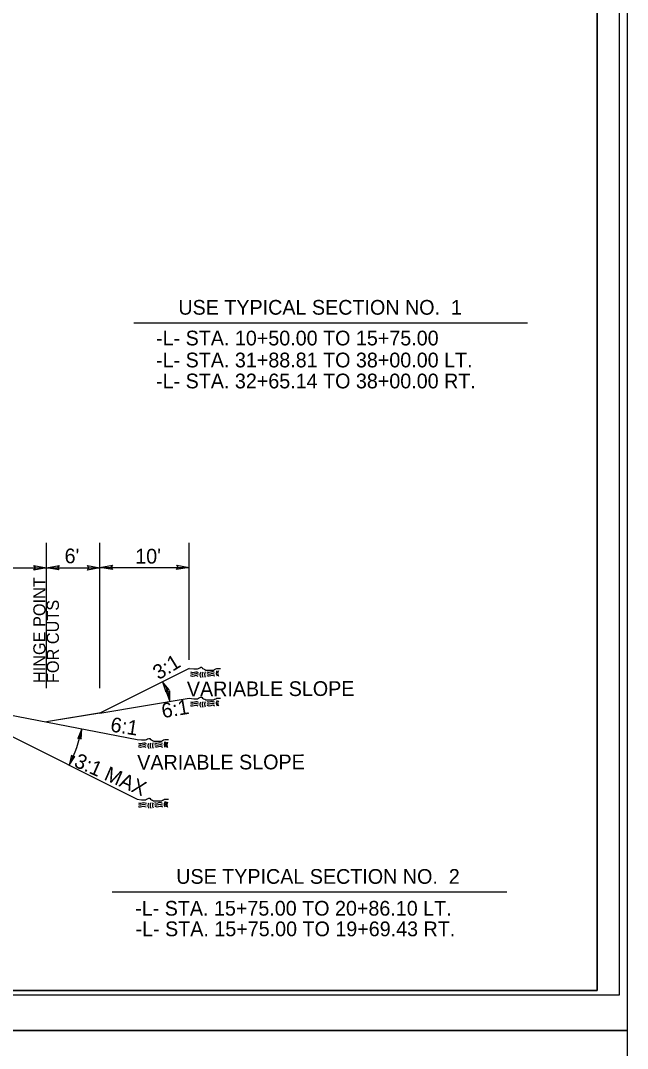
# Model space of a CAD drawing. Extents: x 2241081 to 2251104, y 658534 to 663427.
# Drawn here: x 2248979 to 2249319, y 661809 to 662385 of the extents above; entities that cross this region are included whole.
import ezdxf

# ---------------------------------------------------------------- set-up
doc = ezdxf.new("R2010")
doc.units = 0
for name, color, linetype in [('Old_Level_1', 7, 'Continuous'), ('Old_Level_2', 7, 'Continuous'), ('Prop Dimension', 7, 'Continuous'), ('Prop Dimension Text', 7, 'Continuous'), ('Prop PHM Text', 7, 'Continuous'), ('Sheet Cutting Line CELL', 7, 'Continuous'), ('Sheet Plan CELL', 7, 'Continuous'), ('Sheet Plot Border Inside CELL', 7, 'Continuous'), ('Sheet Plot Border Outside CELL', 7, 'Continuous'), ('Typical Hinge Slope Interstate CELL', 7, 'Continuous'), ('Typical Terminator CELL', 7, 'Continuous'), ('Typical Text Label CELL', 7, 'Continuous')]:
    doc.layers.add(name, color=color, linetype=linetype)

msp = doc.modelspace()

# ---------------------------------------------------------------- linework, layer by layer
at = {"layer": 'Old_Level_1'}
for p, q in [((2249073.62, 662022.03), (2249023.62, 661997.03)), ((2248935.61, 662003.19), (2249044.44, 661982.24)), ((2249023.62, 661997.03), (2249073.62, 662005.36)), ((2249023.62, 661997.03), (2249001.62, 661993.36))]:
    msp.add_line(p, q, dxfattribs=at)
for points in [[(2249073.62, 662022.03), (2249076.09, 662021.72), (2249076.7, 662021.72), (2249077.63, 662021.72), (2249078.24, 662021.72), (2249078.86, 662022.03), (2249079.48, 662022.34), (2249080.09, 662022.65), (2249080.71, 662022.64), (2249081.02, 662022.03), (2249081.63, 662021.72), (2249082.25, 662021.41), (2249082.86, 662021.1), (2249083.48, 662021.1), (2249084.1, 662021.1), (2249084.71, 662021.1), (2249085.33, 662021.1), (2249085.95, 662021.1), (2249086.56, 662021.1), (2249087.18, 662021.1), (2249087.79, 662021.41), (2249088.41, 662021.72), (2249089.03, 662022.03), (2249089.95, 662022.03), (2249090.57, 662022.03), (2249091.18, 662022.03)], [(2249073.62, 662005.36), (2249076.09, 662005.05), (2249076.7, 662005.06), (2249077.63, 662005.05), (2249078.24, 662005.05), (2249078.86, 662005.36), (2249079.48, 662005.67), (2249080.09, 662005.98), (2249080.71, 662005.98), (2249081.02, 662005.36), (2249081.63, 662005.05), (2249082.25, 662004.75), (2249082.86, 662004.44), (2249083.48, 662004.44), (2249084.1, 662004.44), (2249084.71, 662004.44), (2249085.33, 662004.44), (2249085.95, 662004.44), (2249086.56, 662004.44), (2249087.18, 662004.44), (2249087.79, 662004.75), (2249088.41, 662005.05), (2249089.03, 662005.36), (2249089.95, 662005.36), (2249090.57, 662005.36), (2249091.18, 662005.36)], [(2249044.44, 661982.24), (2249046.91, 661981.94), (2249047.52, 661981.94), (2249048.45, 661981.94), (2249049.06, 661981.94), (2249049.68, 661982.25), (2249050.3, 661982.55), (2249050.91, 661982.86), (2249051.53, 661982.86), (2249051.84, 661982.25), (2249052.45, 661981.94), (2249053.07, 661981.63), (2249053.69, 661981.32), (2249054.3, 661981.32), (2249054.92, 661981.32), (2249055.53, 661981.32), (2249056.15, 661981.32), (2249056.77, 661981.32), (2249057.38, 661981.32), (2249058, 661981.32), (2249058.61, 661981.63), (2249059.23, 661981.94), (2249059.85, 661982.25), (2249060.77, 661982.25), (2249061.39, 661982.24), (2249062.01, 661982.25)], [(2249044.43, 661948.78), (2249046.9, 661948.47), (2249047.51, 661948.47), (2249048.44, 661948.47), (2249049.05, 661948.47), (2249049.67, 661948.78), (2249050.29, 661949.09), (2249050.9, 661949.4), (2249051.52, 661949.4), (2249051.83, 661948.78), (2249052.44, 661948.47), (2249053.06, 661948.16), (2249053.68, 661947.86), (2249054.29, 661947.86), (2249054.91, 661947.86), (2249055.52, 661947.86), (2249056.14, 661947.86), (2249056.76, 661947.86), (2249057.37, 661947.86), (2249057.99, 661947.86), (2249058.6, 661948.16), (2249059.22, 661948.47), (2249059.84, 661948.78), (2249060.76, 661948.78), (2249061.38, 661948.78), (2249062, 661948.78)]]:
    msp.add_lwpolyline(points, dxfattribs=at)
for points in [[(2249089.15, 662020.66), (2249088.72, 662019.42), (2249089.18, 662017.77)], [(2249089.15, 662020.66), (2249088.72, 662019.42), (2249089.18, 662017.77)], [(2249089.93, 662020.58), (2249089.51, 662019.34), (2249089.97, 662017.69)], [(2249089.93, 662020.58), (2249089.51, 662019.34), (2249089.97, 662017.69)], [(2249078.6, 662017.52), (2249077.1, 662017.95), (2249075.51, 662017.54), (2249074.36, 662017.8)], [(2249078.6, 662017.52), (2249077.1, 662017.95), (2249075.51, 662017.54), (2249074.36, 662017.8)], [(2249078.75, 662018.61), (2249077.25, 662019.04), (2249075.66, 662018.63), (2249074.51, 662018.89)], [(2249078.75, 662018.61), (2249077.25, 662019.04), (2249075.66, 662018.63), (2249074.51, 662018.89)], [(2249078.79, 662019.55), (2249077.29, 662019.98), (2249075.7, 662019.57), (2249074.55, 662019.83)], [(2249078.79, 662019.55), (2249077.29, 662019.98), (2249075.7, 662019.57), (2249074.55, 662019.83)], [(2249080.04, 662019.84), (2249079.61, 662018.59), (2249080.07, 662016.95)], [(2249080.04, 662019.84), (2249079.61, 662018.59), (2249080.07, 662016.95)], [(2249081.25, 662019.95), (2249080.83, 662018.7), (2249081.28, 662017.05)], [(2249081.25, 662019.95), (2249080.83, 662018.7), (2249081.28, 662017.05)], [(2249082.56, 662020.05), (2249082.14, 662018.81), (2249082.59, 662017.16)], [(2249082.56, 662020.05), (2249082.14, 662018.81), (2249082.59, 662017.16)], [(2249087.82, 662019.69), (2249086.32, 662020.13), (2249084.73, 662019.72), (2249083.59, 662019.98)], [(2249087.82, 662019.69), (2249086.32, 662020.13), (2249084.73, 662019.72), (2249083.59, 662019.98)], [(2249087.83, 662018.65), (2249086.32, 662019.07), (2249084.74, 662018.67), (2249083.59, 662018.93)], [(2249087.83, 662018.65), (2249086.32, 662019.07), (2249084.74, 662018.67), (2249083.59, 662018.93)], [(2249087.95, 662017.59), (2249086.44, 662018.02), (2249084.85, 662017.62), (2249083.7, 662017.87)], [(2249087.95, 662017.59), (2249086.44, 662018.02), (2249084.85, 662017.62), (2249083.7, 662017.87)], [(2249078.79, 662002.89), (2249077.29, 662003.32), (2249075.7, 662002.91), (2249074.55, 662003.16)], [(2249078.79, 662002.89), (2249077.29, 662003.32), (2249075.7, 662002.91), (2249074.55, 662003.16)], [(2249080.04, 662003.17), (2249079.61, 662001.93), (2249080.07, 662000.29)], [(2249080.04, 662003.17), (2249079.61, 662001.93), (2249080.07, 662000.29)], [(2249081.25, 662003.28), (2249080.83, 662002.04), (2249081.28, 662000.39)], [(2249081.25, 662003.28), (2249080.83, 662002.04), (2249081.28, 662000.39)], [(2249082.56, 662003.38), (2249082.14, 662002.14), (2249082.59, 662000.5)], [(2249082.56, 662003.38), (2249082.14, 662002.14), (2249082.59, 662000.5)], [(2249087.82, 662003.03), (2249086.32, 662003.46), (2249084.73, 662003.06), (2249083.59, 662003.31)], [(2249087.82, 662003.03), (2249086.32, 662003.46), (2249084.73, 662003.06), (2249083.59, 662003.31)], [(2249089.15, 662004), (2249088.72, 662002.75), (2249089.18, 662001.11)], [(2249089.15, 662004), (2249088.72, 662002.75), (2249089.18, 662001.11)], [(2249089.93, 662003.92), (2249089.51, 662002.67), (2249089.97, 662001.02)], [(2249089.93, 662003.92), (2249089.51, 662002.67), (2249089.97, 662001.02)], [(2249078.6, 662000.85), (2249077.1, 662001.28), (2249075.51, 662000.87), (2249074.36, 662001.13)], [(2249078.6, 662000.85), (2249077.1, 662001.28), (2249075.51, 662000.87), (2249074.36, 662001.13)], [(2249078.75, 662001.94), (2249077.25, 662002.38), (2249075.66, 662001.97), (2249074.51, 662002.22)], [(2249078.75, 662001.94), (2249077.25, 662002.38), (2249075.66, 662001.97), (2249074.51, 662002.22)], [(2249087.83, 662001.98), (2249086.32, 662002.41), (2249084.74, 662002), (2249083.59, 662002.26)], [(2249087.83, 662001.98), (2249086.32, 662002.41), (2249084.74, 662002), (2249083.59, 662002.26)], [(2249087.95, 662000.93), (2249086.44, 662001.35), (2249084.85, 662000.95), (2249083.7, 662001.21)], [(2249087.95, 662000.93), (2249086.44, 662001.35), (2249084.85, 662000.95), (2249083.7, 662001.21)]]:
    msp.add_spline(points, degree=3, dxfattribs=at)
at = {"layer": 'Old_Level_2'}
for points in [[(2249049.61, 661979.77), (2249048.11, 661980.2), (2249046.52, 661979.79), (2249045.37, 661980.05)], [(2249049.61, 661979.77), (2249048.11, 661980.2), (2249046.52, 661979.79), (2249045.37, 661980.05)], [(2249052.07, 661980.17), (2249051.65, 661978.92), (2249052.1, 661977.27)], [(2249052.07, 661980.17), (2249051.65, 661978.92), (2249052.1, 661977.27)], [(2249053.38, 661980.27), (2249052.97, 661979.03), (2249053.41, 661977.38)], [(2249053.38, 661980.27), (2249052.97, 661979.03), (2249053.41, 661977.38)], [(2249058.64, 661979.91), (2249057.14, 661980.34), (2249055.55, 661979.94), (2249054.41, 661980.2)], [(2249058.64, 661979.91), (2249057.14, 661980.34), (2249055.55, 661979.94), (2249054.41, 661980.2)], [(2249059.97, 661980.88), (2249059.55, 661979.64), (2249060, 661977.99)], [(2249059.97, 661980.88), (2249059.55, 661979.64), (2249060, 661977.99)], [(2249060.75, 661980.8), (2249060.33, 661979.55), (2249060.79, 661977.91)], [(2249060.75, 661980.8), (2249060.33, 661979.55), (2249060.79, 661977.91)], [(2249061.48, 661980.66), (2249061.06, 661979.42), (2249061.51, 661977.77)], [(2249061.48, 661980.66), (2249061.06, 661979.42), (2249061.51, 661977.77)], [(2249049.42, 661977.73), (2249047.92, 661978.16), (2249046.33, 661977.76), (2249045.18, 661978.02)], [(2249049.58, 661978.83), (2249048.07, 661979.26), (2249046.48, 661978.85), (2249045.33, 661979.11)], [(2249049.58, 661978.83), (2249048.07, 661979.26), (2249046.48, 661978.85), (2249045.33, 661979.11)], [(2249050.86, 661980.06), (2249050.44, 661978.81), (2249050.89, 661977.17)], [(2249050.86, 661980.06), (2249050.44, 661978.81), (2249050.89, 661977.17)], [(2249058.65, 661978.87), (2249057.14, 661979.29), (2249055.56, 661978.89), (2249054.42, 661979.14)], [(2249058.65, 661978.87), (2249057.14, 661979.29), (2249055.56, 661978.89), (2249054.42, 661979.14)], [(2249058.77, 661977.81), (2249057.26, 661978.23), (2249055.67, 661977.84), (2249054.52, 661978.09)], [(2249058.77, 661977.81), (2249057.26, 661978.23), (2249055.67, 661977.84), (2249054.52, 661978.09)], [(2249049.57, 661945.36), (2249048.06, 661945.79), (2249046.47, 661945.38), (2249045.32, 661945.64)], [(2249049.57, 661945.36), (2249048.06, 661945.79), (2249046.47, 661945.38), (2249045.32, 661945.64)], [(2249049.6, 661946.3), (2249048.1, 661946.73), (2249046.51, 661946.33), (2249045.36, 661946.58)], [(2249049.6, 661946.3), (2249048.1, 661946.73), (2249046.51, 661946.33), (2249045.36, 661946.58)], [(2249050.85, 661946.59), (2249050.43, 661945.35), (2249050.88, 661943.7)], [(2249050.85, 661946.59), (2249050.43, 661945.35), (2249050.88, 661943.7)], [(2249052.06, 661946.7), (2249051.64, 661945.46), (2249052.09, 661943.81)], [(2249052.06, 661946.7), (2249051.64, 661945.46), (2249052.09, 661943.81)], [(2249053.37, 661946.8), (2249052.96, 661945.56), (2249053.4, 661943.91)], [(2249053.37, 661946.8), (2249052.96, 661945.56), (2249053.4, 661943.91)], [(2249058.63, 661946.45), (2249057.13, 661946.88), (2249055.54, 661946.47), (2249054.4, 661946.73)], [(2249058.63, 661946.45), (2249057.13, 661946.88), (2249055.54, 661946.47), (2249054.4, 661946.73)], [(2249058.64, 661945.4), (2249057.13, 661945.83), (2249055.55, 661945.42), (2249054.41, 661945.68)], [(2249058.64, 661945.4), (2249057.13, 661945.83), (2249055.55, 661945.42), (2249054.41, 661945.68)], [(2249059.96, 661947.42), (2249059.54, 661946.17), (2249059.99, 661944.53)], [(2249059.96, 661947.42), (2249059.54, 661946.17), (2249059.99, 661944.53)], [(2249060.74, 661947.33), (2249060.32, 661946.09), (2249060.78, 661944.44)], [(2249060.74, 661947.33), (2249060.32, 661946.09), (2249060.78, 661944.44)], [(2249061.47, 661947.19), (2249061.05, 661945.95), (2249061.5, 661944.3)], [(2249061.47, 661947.19), (2249061.05, 661945.95), (2249061.5, 661944.3)], [(2249049.41, 661944.27), (2249047.91, 661944.7), (2249046.32, 661944.29), (2249045.17, 661944.55)], [(2249058.76, 661944.34), (2249057.25, 661944.77), (2249055.66, 661944.37), (2249054.51, 661944.63)], [(2249058.76, 661944.34), (2249057.25, 661944.77), (2249055.66, 661944.37), (2249054.51, 661944.63)]]:
    msp.add_spline(points, degree=3, dxfattribs=at)
at = {"layer": 'Prop Dimension'}
for centre, radius, start, end in [((2249043.68, 662002.7), 19.12, 2.56934, 38.33229), ((2248934.12, 662004.61), 81.05, 333.00981, 348.32106)]:
    msp.add_arc(centre, radius, start, end, dxfattribs=at)
at = {"layer": 'Prop Dimension Text'}
for p, q in [((2248993.62, 662010.93), (2248993.62, 662092.4)), ((2249023.62, 662010.93), (2249023.62, 662092.4)), ((2249073.62, 662026.72), (2249073.62, 662092.4)), ((2248935.61, 662078.33), (2248993.62, 662078.33)), ((2248993.62, 662078.33), (2249023.62, 662078.33)), ((2249023.62, 662078.72), (2249023.62, 662078.72)), ((2249023.62, 662078.59), (2249073.62, 662078.59)), ((2249073.62, 662078.72), (2249073.62, 662078.72))]:
    msp.add_line(p, q, dxfattribs=at)
at = {"layer": 'Sheet Cutting Line CELL'}
for p, q in [((2247635.51, 661819.27), (2249319.01, 661819.26)), ((2249319.01, 661819.26), (2247635.51, 661819.27))]:
    msp.add_line(p, q, dxfattribs=at)
at = {"layer": 'Sheet Plan CELL'}
for points in [[(2247802, 661841.78), (2247801.97, 662891.75), (2249101.96, 662891.79), (2249101.97, 662741.73), (2249302.01, 662741.71), (2249302.01, 661841.78)], [(2249302.03, 662891.78), (2247802, 662891.78), (2247802, 661841.78), (2249302.01, 661841.78)]]:
    msp.add_lwpolyline(points, close=True, dxfattribs=at)
at = {"layer": 'Sheet Plot Border Inside CELL'}
msp.add_lwpolyline([(2247648.51, 661839.27), (2249314.5, 661839.28), (2249314.51, 662894.26), (2247648.51, 662894.27)], close=True, dxfattribs=at)
at = {"layer": 'Sheet Plot Border Outside CELL'}
for points in [[(2247635.51, 661819.27), (2249319.01, 661819.26), (2249319.01, 662914.26), (2247635.51, 662914.27)], [(2247635.51, 660724.27), (2249319.01, 660724.26), (2249319.01, 661819.26), (2247635.51, 661819.27)]]:
    msp.add_lwpolyline(points, close=True, dxfattribs=at)
at = {"layer": 'Typical Hinge Slope Interstate CELL'}
for p, q in [((2248935.61, 662003.19), (2249044.43, 661948.78)), ((2249024.12, 661997.11), (2248993.62, 661992.03))]:
    msp.add_line(p, q, dxfattribs=at)
at = {"layer": 'Typical Terminator CELL'}
for points in [[(2248986.59, 662079.55), (2248993.62, 662078.33), (2248986.55, 662077.08), (2248987.45, 662078.33)], [(2249000.65, 662077.12), (2248993.62, 662078.33), (2249000.69, 662079.58), (2248999.79, 662078.33)], [(2249016.59, 662079.55), (2249023.62, 662078.33), (2249016.55, 662077.08), (2249017.45, 662078.33)], [(2249030.65, 662077.38), (2249023.62, 662078.59), (2249030.69, 662079.84), (2249029.79, 662078.59)], [(2249066.59, 662079.81), (2249073.62, 662078.59), (2249066.55, 662077.34), (2249067.45, 662078.59)], [(2249062.34, 662009.99), (2249058.68, 662014.56), (2249060.59, 662008.98), (2249061.13, 662010.13)], [(2249060.78, 662009.06), (2249062.78, 662003.55), (2249062.77, 662009.44), (2249061.89, 662008.54)], [(2249013.1, 661982.36), (2249013.49, 661988.2), (2249011.13, 661982.81), (2249012.3, 661983.28)], [(2249007.75, 661973.5), (2249006.34, 661967.82), (2249009.61, 661972.72), (2249008.38, 661972.46)]]:
    msp.add_lwpolyline(points, close=True, dxfattribs=at)
at = {"layer": 'Typical Text Label CELL'}
for p, q in [((2249042.52, 662215.48), (2249263.05, 662215.48)), ((2249030.54, 661896.88), (2249251.39, 661896.88))]:
    msp.add_line(p, q, dxfattribs=at)

# ---------------------------------------------------------------- texts
at = {"layer": 'Prop Dimension Text'}
for s, rotation, p in [("6'", 359.99993, (2249003.81, 662080.85)), ("10'", 359.99993, (2249043.37, 662080.7)), ('6:1', 351.13422, (2249029.11, 661986.72))]:
    msp.add_text(s, height=8.25, rotation=rotation, dxfattribs=at).set_placement(p)
at = {"layer": 'Prop PHM Text'}
for s, height, p in [('HINGE POINT', 6.8193, (2248993.11, 662013.8)), ('FOR CUTS', 6.819, (2249000.62, 662013.8))]:
    msp.add_text(s, height=height, rotation=89.99993, dxfattribs=at).set_placement(p)
at = {"layer": 'Typical Hinge Slope Interstate CELL'}
for s, rotation, p in [('3:1', 31.55851, (2249056.45, 662015.31)), ('VARIABLE SLOPE', 0.18417, (2249072.31, 662006.34)), ('6:1', 9.46226, (2249058.82, 661994.13)), ('3:1 MAX', 336.3588, (2249008.52, 661967.3)), ('VARIABLE SLOPE', 0.18417, (2249044.51, 661965.27))]:
    msp.add_text(s, height=8.25, rotation=rotation, dxfattribs=at).set_placement(p)
at = {"layer": 'Typical Text Label CELL'}
for s, p in [('USE TYPICAL SECTION NO.  1', (2249067.52, 662220.02)), ('-L- STA. 10+50.00 TO 15+75.00', (2249055.04, 662202.82)), ('-L- STA. 31+88.81 TO 38+00.00 LT.', (2249055.04, 662190.53)), ('-L- STA. 32+65.14 TO 38+00.00 RT.', (2249055.04, 662178.78)), ('USE TYPICAL SECTION NO.  2', (2249066.33, 661901.43)), ('-L- STA. 15+75.00 TO 20+86.10 LT.', (2249043.33, 661883.61)), ('-L- STA. 15+75.00 TO 19+69.43 RT.', (2249043.52, 661872.08))]:
    msp.add_text(s, height=8.25, dxfattribs=at).set_placement(p)

doc.saveas('drawing.dxf')
